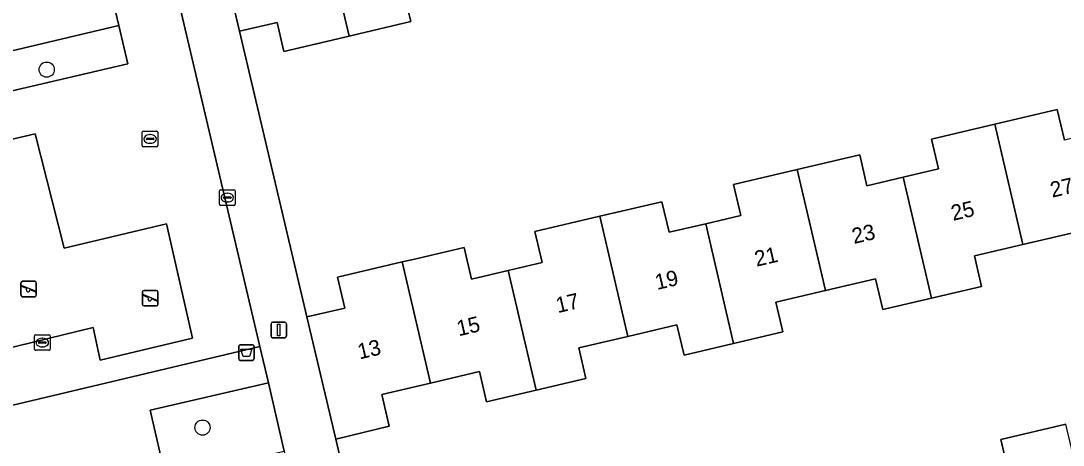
# Model space of a CAD drawing. Extents: x 158031 to 159244, y 380104 to 381214.
# Drawn here: x 159108.9 to 159175.9, y 380598.3 to 380625.6 of the extents above; entities that cross this region are included whole.
import ezdxf

# ---------------------------------------------------------------- set-up
doc = ezdxf.new("R2010")
doc.units = 0
for name, color, linetype in [('IMGEO_Afvalbak', 7, 'Continuous'), ('IMGEO_Boom', 7, 'Continuous'), ('IMGEO_Erf', 7, 'Continuous'), ('IMGEO_Groenvoorziening', 7, 'Continuous'), ('IMGEO_Hek', 7, 'Continuous'), ('IMGEO_Kolk', 7, 'Continuous'), ('IMGEO_Lichtmast', 7, 'Continuous'), ('IMGEO_Pand', 7, 'Continuous'), ('IMGEO_Pand_nummerreeks', 7, 'Continuous'), ('IMGEO_Speelvoorziening', 7, 'Continuous'), ('IMGEO_Terreindeel_zand', 7, 'Continuous'), ('IMGEO_Voetpad_open', 7, 'Continuous')]:
    doc.layers.add(name, color=color, linetype=linetype)

msp = doc.modelspace()

# ---------------------------------------------------------------- linework, layer by layer
at = {"layer": 'IMGEO_Afvalbak'}
for p, q in [((159122.921, 380603.894), (159122.921, 380604.694)), ((159122.921, 380604.694), (159122.921, 380603.894)), ((159123.021, 380604.794), (159123.811, 380604.794)), ((159123.811, 380604.794), (159123.021, 380604.794)), ((159123.911, 380604.694), (159123.911, 380603.894)), ((159123.911, 380603.894), (159123.911, 380604.694)), ((159123.811, 380603.794), (159123.021, 380603.794)), ((159123.021, 380603.794), (159123.811, 380603.794))]:
    msp.add_line(p, q, dxfattribs=at)
msp.add_lwpolyline([(159123.064, 380604.508), (159123.768, 380604.508), (159123.619, 380604.038), (159123.213, 380604.038), (159123.064, 380604.508)], dxfattribs=at)
for centre, start, end in [((159123.021, 380604.694), 90, 180), ((159123.021, 380604.694), 90, 180), ((159123.811, 380604.694), 0, 90), ((159123.811, 380604.694), 360, 90), ((159123.021, 380603.894), 180, 270), ((159123.021, 380603.894), 180, 270), ((159123.811, 380603.894), 270, 0), ((159123.811, 380603.894), 270, 0)]:
    msp.add_arc(centre, 0.1, start, end, dxfattribs=at)
at = {"layer": 'IMGEO_Boom'}
for centre in [(159110.585, 380622.469), (159120.598, 380599.472)]:
    msp.add_circle(centre, 0.489, dxfattribs=at)
at = {"layer": 'IMGEO_Erf'}
for points in [[(159133.512, 380627.516), (159133.973, 380625.553), (159130.648, 380624.774), (159130.009, 380624.624), (159125.832, 380623.645), (159125.395, 380625.507), (159122.968, 380624.937), (159127.302, 380606.581), (159129.735, 380607.155), (159129.27, 380609.138), (159133.429, 380610.113), (159134.138, 380610.279), (159137.408, 380611.046), (159137.884, 380609.019), (159140.246, 380609.573), (159142.424, 380610.084), (159141.958, 380612.069), (159146.125, 380613.046), (159150.118, 380613.982), (159150.577, 380612.021), (159152.927, 380612.572), (159155.192, 380613.103), (159154.725, 380615.095), (159158.805, 380616.052), (159162.824, 380616.994), (159163.288, 380615.013), (159165.611, 380615.558), (159167.89, 380616.092), (159167.44, 380618.013), (159171.506, 380618.966), (159175.513, 380619.906), (159175.972, 380617.949)], [(159176.439, 380611.963), (159173.313, 380611.23), (159170.195, 380610.499), (159170.654, 380608.541), (159167.428, 380607.785), (159164.299, 380607.051), (159163.835, 380609.029), (159160.622, 380608.276), (159157.442, 380607.53), (159157.888, 380605.625), (159154.724, 380604.883), (159151.538, 380604.136), (159151.084, 380606.069), (159147.928, 380605.329), (159144.766, 380604.588), (159145.228, 380602.618), (159142.045, 380601.872), (159138.849, 380601.123), (159138.392, 380603.071), (159135.247, 380602.334), (159132.117, 380601.6), (159132.592, 380599.57), (159129.154, 380598.73), (159131.476, 380588.893)], [(159172.543, 380595.978), (159171.896, 380598.703), (159176.065, 380599.692)]]:
    msp.add_lwpolyline(points, dxfattribs=at)
at = {"layer": 'IMGEO_Groenvoorziening'}
for points in [[(159115.792, 380622.842), (159115.213, 380625.315), (159105.788, 380623.077), (159106.422, 380620.651)], [(159117.226, 380600.599), (159124.829, 380602.343), (159124.281, 380604.688), (159104.066, 380599.885), (159103.168, 380603.592), (159099.839, 380602.771), (159097.701, 380611.648), (159094.816, 380610.951), (159097.013, 380602.328), (159098.955, 380602.885), (159100.576, 380596.671), (159105.312, 380597.896), (159106.563, 380593.464), (159108.92, 380594.049), (159115.027, 380595.482), (159118.25, 380596.217)], [(159124.829, 380602.343), (159117.226, 380600.599), (159118.25, 380596.217), (159123.152, 380597.335), (159125.853, 380597.961)]]:
    msp.add_lwpolyline(points, close=True, dxfattribs=at)
at = {"layer": 'IMGEO_Hek'}
for points in [[(159127.302, 380606.581), (159122.968, 380624.937)], [(159133.872, 380589.482), (159131.476, 380588.893), (159129.154, 380598.73)]]:
    msp.add_lwpolyline(points, dxfattribs=at)
at = {"layer": 'IMGEO_Kolk'}
for p, q in [((159116.728, 380617.592), (159116.728, 380618.444)), ((159116.803, 380618.518), (159117.655, 380618.518)), ((159117.729, 380618.444), (159117.729, 380617.592)), ((159116.987, 380618.012), (159116.987, 380618.024)), ((159117.425, 380617.975), (159117.027, 380617.975)), ((159117.03, 380618.061), (159117.428, 380618.061)), ((159117.239, 380617.738), (159117.214, 380617.738)), ((159117.216, 380618.298), (159117.241, 380618.298)), ((159117.471, 380618.024), (159117.471, 380618.012)), ((159117.655, 380617.518), (159116.803, 380617.518)), ((159121.687, 380613.821), (159121.687, 380614.673)), ((159121.762, 380614.747), (159122.614, 380614.747)), ((159122.175, 380614.527), (159122.2, 380614.527)), ((159122.688, 380614.673), (159122.688, 380613.821)), ((159122.614, 380613.747), (159121.762, 380613.747)), ((159121.946, 380614.241), (159121.946, 380614.253)), ((159122.384, 380614.204), (159121.986, 380614.204)), ((159121.989, 380614.29), (159122.387, 380614.29)), ((159122.198, 380613.967), (159122.173, 380613.967)), ((159122.43, 380614.253), (159122.43, 380614.241)), ((159109.802, 380604.511), (159109.802, 380605.363)), ((159109.877, 380605.437), (159110.729, 380605.437)), ((159110.29, 380605.217), (159110.315, 380605.217)), ((159110.803, 380605.363), (159110.803, 380604.511)), ((159110.729, 380604.437), (159109.877, 380604.437)), ((159110.061, 380604.931), (159110.061, 380604.943)), ((159110.499, 380604.894), (159110.101, 380604.894)), ((159110.104, 380604.98), (159110.502, 380604.98)), ((159110.313, 380604.657), (159110.288, 380604.657)), ((159110.545, 380604.943), (159110.545, 380604.931))]:
    msp.add_line(p, q, dxfattribs=at)
for points in [[(159116.728, 380617.592), (159116.728, 380618.444)], [(159116.803, 380618.518), (159117.655, 380618.518)], [(159117.729, 380618.444), (159117.729, 380617.592)], [(159117.655, 380617.518), (159116.803, 380617.518)], [(159121.687, 380613.821), (159121.687, 380614.673)], [(159121.762, 380614.747), (159122.614, 380614.747)], [(159122.688, 380614.673), (159122.688, 380613.821)], [(159122.614, 380613.747), (159121.762, 380613.747)], [(159109.802, 380604.511), (159109.802, 380605.363)], [(159109.877, 380605.437), (159110.729, 380605.437)], [(159110.803, 380605.363), (159110.803, 380604.511)], [(159110.729, 380604.437), (159109.877, 380604.437)]]:
    msp.add_lwpolyline(points, dxfattribs=at)
for centre, radius, start, end in [((159116.805, 380618.442), 0.0765, 91.55205, 178.44795), ((159116.805, 380618.442), 0.0765, 91.55205, 178.44795), ((159117.653, 380618.442), 0.0765, 1.55205, 88.44795), ((159117.653, 380618.442), 0.0765, 1.55205, 88.44795), ((159117.027, 380618.021), 0.0403, 85.87752, 175.75265), ((159117.024, 380618.011), 0.0366, 178.93798, 274.71019), ((159117.428, 380618.018), 0.043, 264.86636, 352.45326), ((159117.432, 380618.023), 0.0386, 1.73085, 96.63898), ((159116.805, 380617.594), 0.0765, 181.55205, 268.44795), ((159116.805, 380617.594), 0.0765, 181.55205, 268.44795), ((159117.653, 380617.594), 0.0765, 271.55205, 358.44795), ((159117.653, 380617.594), 0.0765, 271.55205, 358.44795), ((159121.764, 380614.671), 0.0765, 91.55205, 178.44795), ((159121.764, 380614.671), 0.0765, 91.55205, 178.44795), ((159122.612, 380614.671), 0.0765, 1.55205, 88.44795), ((159122.612, 380614.671), 0.0765, 1.55205, 88.44795), ((159121.764, 380613.823), 0.0765, 181.55205, 268.44795), ((159121.764, 380613.823), 0.0765, 181.55205, 268.44795), ((159121.986, 380614.25), 0.0403, 85.87752, 175.75265), ((159121.983, 380614.24), 0.0366, 178.93798, 274.71019), ((159122.387, 380614.247), 0.043, 264.86636, 352.45326), ((159122.391, 380614.252), 0.0386, 1.73085, 96.63898), ((159122.612, 380613.823), 0.0765, 271.55205, 358.44795), ((159122.612, 380613.823), 0.0765, 271.55205, 358.44795), ((159109.879, 380605.361), 0.0765, 91.55205, 178.44795), ((159109.879, 380605.361), 0.0765, 91.55205, 178.44795), ((159110.727, 380605.361), 0.0765, 1.55205, 88.44795), ((159110.727, 380605.361), 0.0765, 1.55205, 88.44795), ((159109.879, 380604.513), 0.0765, 181.55205, 268.44795), ((159109.879, 380604.513), 0.0765, 181.55205, 268.44795), ((159110.101, 380604.94), 0.0403, 85.87752, 175.75265), ((159110.098, 380604.93), 0.0366, 178.93798, 274.71019), ((159110.502, 380604.937), 0.043, 264.86636, 352.45326), ((159110.506, 380604.942), 0.0386, 1.73085, 96.63898), ((159110.727, 380604.513), 0.0765, 271.55205, 358.44795), ((159110.727, 380604.513), 0.0765, 271.55205, 358.44795)]:
    msp.add_arc(centre, radius, start, end, dxfattribs=at)
for centre, major_axis, ratio, start_param, end_param in [((159117.215, 380618.018), (-0.387, 0.002), 0.722429, 4.712389, 7.853982), ((159117.24, 380618.018), (-0.39, 0.002), 0.717154, 1.570796, 4.712389), ((159122.174, 380614.247), (-0.387, 0.002), 0.722429, 4.712389, 7.853982), ((159122.199, 380614.247), (-0.39, 0.002), 0.717154, 1.570796, 4.712389), ((159110.289, 380604.937), (-0.387, 0.002), 0.722429, 4.712389, 7.853982), ((159110.314, 380604.937), (-0.39, 0.002), 0.717154, 1.570796, 4.712389)]:
    msp.add_ellipse(centre, major_axis=major_axis, ratio=ratio, start_param=start_param, end_param=end_param, dxfattribs=at)
at = {"layer": 'IMGEO_Lichtmast'}
for p, q in [((159124.998, 380605.346), (159124.998, 380606.146)), ((159124.998, 380606.146), (159124.998, 380605.346)), ((159125.098, 380606.246), (159125.888, 380606.246)), ((159125.888, 380606.246), (159125.098, 380606.246)), ((159125.988, 380606.146), (159125.988, 380605.346)), ((159125.988, 380605.346), (159125.988, 380606.146)), ((159125.888, 380605.246), (159125.098, 380605.246)), ((159125.098, 380605.246), (159125.888, 380605.246))]:
    msp.add_line(p, q, dxfattribs=at)
msp.add_lwpolyline([(159125.418, 380606.121), (159125.568, 380606.121), (159125.568, 380605.371), (159125.418, 380605.371), (159125.418, 380606.121)], dxfattribs=at)
for centre, start, end in [((159125.098, 380606.146), 90, 180), ((159125.098, 380606.146), 90, 180), ((159125.888, 380606.146), 0, 90), ((159125.888, 380606.146), 360, 90), ((159125.098, 380605.346), 180, 270), ((159125.098, 380605.346), 180, 270), ((159125.888, 380605.346), 270, 0), ((159125.888, 380605.346), 270, 0)]:
    msp.add_arc(centre, 0.1, start, end, dxfattribs=at)
at = {"layer": 'IMGEO_Pand'}
for points in [[(159130.009, 380624.624), (159130.648, 380624.774), (159133.973, 380625.553), (159133.512, 380627.516), (159135.888, 380628.073), (159134.074, 380635.783), (159130.825, 380635.022), (159131.304, 380632.976), (159128.215, 380632.252)], [(159114.549, 380628.109), (159114.48, 380628.401), (159113.098, 380628.072), (159111.834, 380633.468), (159109.088, 380632.825), (159106.132, 380632.133), (159106.839, 380629.112), (159103.773, 380628.393), (159105.02, 380623.141), (159105.075, 380622.908), (159105.788, 380623.077), (159115.213, 380625.315)], [(159130.009, 380624.624), (159128.215, 380632.252), (159124.925, 380631.48), (159124.435, 380633.565), (159121.489, 380632.873), (159121.196, 380632.805), (159121.122, 380632.786), (159121.798, 380629.914), (159122.968, 380624.937), (159125.395, 380625.507), (159125.832, 380623.645)], [(159178.305, 380618.496), (159175.972, 380617.949), (159175.513, 380619.906), (159171.506, 380618.966), (159173.313, 380611.23), (159176.439, 380611.963), (159176.904, 380609.98), (159180.12, 380610.734)], [(159167.428, 380607.785), (159170.654, 380608.541), (159170.195, 380610.499), (159173.313, 380611.23), (159171.506, 380618.966), (159167.44, 380618.013), (159167.89, 380616.092), (159165.611, 380615.558)], [(159165.611, 380615.558), (159163.288, 380615.013), (159162.824, 380616.994), (159158.805, 380616.052), (159160.622, 380608.276), (159163.835, 380609.029), (159164.299, 380607.051), (159167.428, 380607.785)], [(159154.724, 380604.883), (159157.888, 380605.625), (159157.442, 380607.53), (159160.622, 380608.276), (159158.805, 380616.052), (159154.725, 380615.095), (159155.192, 380613.103), (159152.927, 380612.572)], [(159154.724, 380604.883), (159152.927, 380612.572), (159150.577, 380612.021), (159150.118, 380613.982), (159146.125, 380613.046), (159147.928, 380605.329), (159151.084, 380606.069), (159151.538, 380604.136)], [(159140.246, 380609.573), (159142.045, 380601.872), (159145.228, 380602.618), (159144.766, 380604.588), (159147.928, 380605.329), (159146.125, 380613.046), (159141.958, 380612.069), (159142.424, 380610.084)], [(159140.246, 380609.573), (159137.884, 380609.019), (159137.408, 380611.046), (159134.138, 380610.279), (159133.429, 380610.113), (159135.247, 380602.334), (159138.392, 380603.071), (159138.849, 380601.123), (159142.045, 380601.872)], [(159135.247, 380602.334), (159133.429, 380610.113), (159129.27, 380609.138), (159129.735, 380607.155), (159127.302, 380606.581), (159129.154, 380598.73), (159132.592, 380599.57), (159132.117, 380601.6)], [(159176.065, 380599.692), (159171.896, 380598.703), (159172.543, 380595.978), (159176.712, 380596.968)]]:
    msp.add_lwpolyline(points, close=True, dxfattribs=at)
at = {"layer": 'IMGEO_Speelvoorziening'}
for p, q in [((159108.927, 380607.977), (159108.927, 380608.777)), ((159108.927, 380608.777), (159108.927, 380607.977)), ((159109.31, 380608.405), (159108.971, 380608.542)), ((159108.996, 380608.602), (159109.872, 380608.249)), ((159109.027, 380608.877), (159109.817, 380608.877)), ((159109.817, 380608.877), (159109.027, 380608.877)), ((159109.917, 380608.777), (159109.917, 380607.977)), ((159109.917, 380607.977), (159109.917, 380608.777)), ((159109.817, 380607.877), (159109.027, 380607.877)), ((159109.027, 380607.877), (159109.817, 380607.877)), ((159109.848, 380608.189), (159109.508, 380608.326)), ((159116.737, 380607.391), (159116.737, 380608.191)), ((159116.737, 380608.191), (159116.737, 380607.391)), ((159117.12, 380607.819), (159116.781, 380607.956)), ((159116.806, 380608.016), (159117.682, 380607.663)), ((159116.837, 380608.291), (159117.627, 380608.291)), ((159117.627, 380608.291), (159116.837, 380608.291)), ((159117.658, 380607.603), (159117.318, 380607.74)), ((159117.727, 380608.191), (159117.727, 380607.391)), ((159117.727, 380607.391), (159117.727, 380608.191)), ((159117.627, 380607.291), (159116.837, 380607.291)), ((159116.837, 380607.291), (159117.627, 380607.291))]:
    msp.add_line(p, q, dxfattribs=at)
for centre, radius, start, end in [((159109.027, 380608.777), 0.1, 90, 180), ((159109.027, 380608.777), 0.1, 90, 180), ((159108.984, 380608.572), 0.0327, 68.07798, 248.07798), ((159109.389, 380608.315), 0.12, 130.99278, 5.16318), ((159109.817, 380608.777), 0.1, 0, 90), ((159109.817, 380608.777), 0.1, 360, 90), ((159109.027, 380607.977), 0.1, 180, 270), ((159109.027, 380607.977), 0.1, 180, 270), ((159109.817, 380607.977), 0.1, 270, 0), ((159109.817, 380607.977), 0.1, 270, 0), ((159109.86, 380608.219), 0.0327, 248.07798, 68.07798), ((159116.837, 380608.191), 0.1, 90, 180), ((159116.837, 380608.191), 0.1, 90, 180), ((159116.794, 380607.986), 0.0327, 68.07798, 248.07798), ((159117.199, 380607.729), 0.12, 130.99278, 5.16318), ((159117.627, 380608.191), 0.1, 0, 90), ((159117.627, 380608.191), 0.1, 360, 90), ((159116.837, 380607.391), 0.1, 180, 270), ((159116.837, 380607.391), 0.1, 180, 270), ((159117.627, 380607.391), 0.1, 270, 0), ((159117.627, 380607.391), 0.1, 270, 0), ((159117.67, 380607.633), 0.0327, 248.07798, 68.07798)]:
    msp.add_arc(centre, radius, start, end, dxfattribs=at)
at = {"layer": 'IMGEO_Terreindeel_zand'}
msp.add_lwpolyline([(159119.962, 380605.218), (159118.293, 380612.56), (159111.71, 380611.006), (159109.837, 380618.35), (159104.689, 380617.136), (159105.636, 380613.002), (159102.701, 380612.292), (159103.922, 380607.319), (159106.855, 380608.008), (159107.71, 380604.461), (159113.566, 380605.893), (159114.015, 380603.815)], close=True, dxfattribs=at)
at = {"layer": 'IMGEO_Voetpad_open'}
msp.add_lwpolyline([(159118.546, 380629.104), (159124.281, 380604.688), (159124.829, 380602.343), (159125.853, 380597.961), (159126.896, 380593.747), (159127.206, 380592.449), (159128.204, 380588.223), (159131.476, 380588.893), (159129.154, 380598.73), (159127.302, 380606.581), (159122.968, 380624.937), (159121.798, 380629.914)], dxfattribs=at)
for points in [[(159084.51, 380614.565), (159084.527, 380614.502), (159095.395, 380617.071), (159095.903, 380615.032), (159100.154, 380616.038), (159103.168, 380603.592), (159104.066, 380599.885), (159124.281, 380604.688), (159118.546, 380629.104), (159114.549, 380628.109), (159115.213, 380625.315), (159115.792, 380622.842), (159106.422, 380620.651), (159098.244, 380618.738), (159097.662, 380621.172), (159083.803, 380617.821), (159077.711, 380616.427), (159069.54, 380614.555), (159066.788, 380613.893), (159067.635, 380610.461), (159078.578, 380613.121)], [(159105.636, 380613.002), (159104.689, 380617.136), (159109.837, 380618.35), (159111.71, 380611.006), (159118.293, 380612.56), (159119.962, 380605.218), (159114.015, 380603.815), (159113.566, 380605.893), (159107.71, 380604.461), (159106.855, 380608.008), (159103.922, 380607.319), (159102.701, 380612.292)]]:
    msp.add_lwpolyline(points, close=True, dxfattribs=at)

# ---------------------------------------------------------------- texts
at = {"layer": 'IMGEO_Pand_nummerreeks'}
for s, p in [('27', (159175.193, 380614.24)), ('25', (159168.822, 380612.753)), ('23', (159162.451, 380611.266)), ('21', (159156.191, 380609.804)), ('19', (159149.799, 380608.312)), ('17', (159143.428, 380606.825)), ('15', (159137.058, 380605.337)), ('13', (159130.687, 380603.85))]:
    msp.add_text(s, height=1, rotation=13.14072, dxfattribs=at).set_placement(p)

doc.saveas('drawing.dxf')
